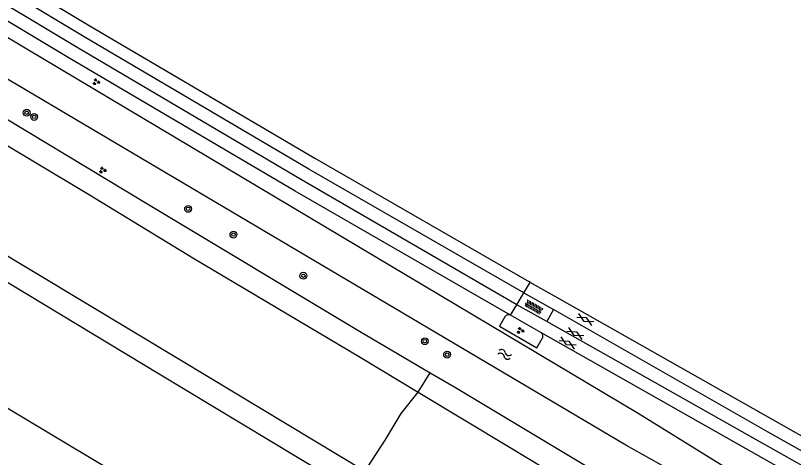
# Model space of a CAD drawing. Extents: x 135990 to 139000, y 393500 to 396000.
# Drawn here: x 138072 to 138163, y 395501.3 to 395553 of the extents above; entities that cross this region are included whole.
import ezdxf

# ---------------------------------------------------------------- set-up
doc = ezdxf.new("R2010")
doc.units = 0
for name, color, linetype in [('gg-knt-verharding', 7, 'Continuous'), ('gg-knt-verharding nz', 7, 'Continuous'), ('gg-kntw-bovenkant insteek waterloop', 7, 'Continuous'), ('gt-grn-groengrens', 7, 'Continuous'), ('gt-grn-weggrens', 7, 'Continuous'), ('gt-symb-boom', 7, 'Continuous'), ('gt-symb-gesloten verharding', 7, 'Continuous'), ('gt-symb-groenvak', 7, 'Continuous'), ('gt-symb-overige verharding', 7, 'Continuous'), ('gt-symb-watersymbool', 7, 'Continuous'), ('gx-grn-maaiveld', 7, 'Continuous')]:
    doc.layers.add(name, color=color, linetype=linetype)

# ---------------------------------------------------------------- blocks, each defined once
blk = doc.blocks.new('gt0-BOOM')
at = {"layer": 'gt-symb-boom'}
for radius in [0.4, 0.2]:
    blk.add_circle((0, 0), radius, dxfattribs=at)
blk = doc.blocks.new('gt0-WA')
at = {"layer": 'gt-symb-watersymbool'}
for centre, start, end in [((-0.323, 0.022), 28.07249, 151.92751), ((0.427, 0.422), 208.07248, 331.92751), ((-0.323, -0.428), 28.07249, 151.92751), ((0.427, -0.028), 208.07248, 331.92751)]:
    blk.add_arc(centre, 0.425, start, end, dxfattribs=at)
blk = doc.blocks.new('gt0-GRVAK')
at = {"layer": 'gt-symb-groenvak'}
for p, q in [((-0.11, 0.189), (-0.228, 0.24)), ((-0.182, 0.153), (0.088, 0.153)), ((-0.091, 0.211), (-0.156, 0.322)), ((-0.047, 0.214), (-0.047, 0.393)), ((-0.004, 0.211), (0.061, 0.322)), ((0.015, 0.189), (0.133, 0.24)), ((0.262, -0.052), (0.197, 0.059)), ((0.305, -0.049), (0.305, 0.13)), ((0.349, -0.052), (0.414, 0.059)), ((-0.245, -0.228), (-0.363, -0.177)), ((-0.318, -0.264), (-0.047, -0.264)), ((-0.226, -0.206), (-0.291, -0.095)), ((-0.183, -0.203), (-0.183, -0.024)), ((-0.139, -0.206), (-0.074, -0.095)), ((-0.12, -0.228), (-0.002, -0.177)), ((0.243, -0.074), (0.125, -0.023)), ((0.17, -0.11), (0.441, -0.11)), ((0.368, -0.074), (0.486, -0.023))]:
    blk.add_line(p, q, dxfattribs=at)
blk = doc.blocks.new('gt0-OVH')
at = {"layer": 'gt-symb-overige verharding'}
for points in [[(-0.972, 0.298), (-0.967, 0.308), (-0.965, 0.319), (-0.966, 0.33), (-0.971, 0.34), (-0.978, 0.348), (-0.988, 0.353), (-0.999, 0.355), (-1.01, 0.354), (-1.02, 0.349), (-1.028, 0.342), (-1.033, 0.332), (-1.035, 0.321), (-1.034, 0.31), (-1.029, 0.3), (-1.022, 0.292), (-1.012, 0.287), (-1.001, 0.285), (-0.99, 0.286), (-0.98, 0.291)], [(-0.872, 0.106), (-0.867, 0.116), (-0.865, 0.126), (-0.866, 0.137), (-0.871, 0.147), (-0.878, 0.156), (-0.888, 0.161), (-0.899, 0.163), (-0.91, 0.162), (-0.92, 0.157), (-0.928, 0.15), (-0.933, 0.14), (-0.935, 0.129), (-0.934, 0.118), (-0.929, 0.108), (-0.922, 0.1), (-0.912, 0.095), (-0.901, 0.092), (-0.89, 0.094), (-0.88, 0.098)], [(-0.772, 0.298), (-0.767, 0.308), (-0.765, 0.319), (-0.766, 0.33), (-0.771, 0.34), (-0.778, 0.348), (-0.788, 0.353), (-0.799, 0.355), (-0.81, 0.354), (-0.82, 0.349), (-0.828, 0.342), (-0.833, 0.332), (-0.835, 0.321), (-0.834, 0.31), (-0.829, 0.3), (-0.822, 0.292), (-0.812, 0.287), (-0.801, 0.285), (-0.79, 0.286), (-0.78, 0.291)], [(-0.672, 0.106), (-0.667, 0.116), (-0.665, 0.126), (-0.666, 0.137), (-0.671, 0.147), (-0.678, 0.156), (-0.688, 0.161), (-0.699, 0.163), (-0.71, 0.162), (-0.72, 0.157), (-0.728, 0.15), (-0.733, 0.14), (-0.735, 0.129), (-0.734, 0.118), (-0.729, 0.108), (-0.722, 0.1), (-0.712, 0.095), (-0.701, 0.092), (-0.69, 0.094), (-0.68, 0.098)], [(-0.572, 0.298), (-0.567, 0.308), (-0.565, 0.319), (-0.566, 0.33), (-0.571, 0.34), (-0.578, 0.348), (-0.588, 0.353), (-0.599, 0.355), (-0.61, 0.354), (-0.62, 0.349), (-0.628, 0.342), (-0.633, 0.332), (-0.635, 0.321), (-0.634, 0.31), (-0.629, 0.3), (-0.622, 0.292), (-0.612, 0.287), (-0.601, 0.285), (-0.59, 0.286), (-0.58, 0.291)], [(-0.472, 0.106), (-0.467, 0.116), (-0.465, 0.126), (-0.466, 0.137), (-0.471, 0.147), (-0.478, 0.156), (-0.488, 0.161), (-0.499, 0.163), (-0.51, 0.162), (-0.52, 0.157), (-0.528, 0.15), (-0.533, 0.14), (-0.535, 0.129), (-0.534, 0.118), (-0.529, 0.108), (-0.522, 0.1), (-0.512, 0.095), (-0.501, 0.092), (-0.49, 0.094), (-0.48, 0.098)], [(-0.372, 0.298), (-0.367, 0.308), (-0.365, 0.319), (-0.366, 0.33), (-0.371, 0.34), (-0.378, 0.348), (-0.388, 0.353), (-0.399, 0.355), (-0.41, 0.354), (-0.42, 0.349), (-0.428, 0.342), (-0.433, 0.332), (-0.435, 0.321), (-0.434, 0.31), (-0.429, 0.3), (-0.422, 0.292), (-0.412, 0.287), (-0.401, 0.285), (-0.39, 0.286), (-0.38, 0.291)], [(-0.272, 0.106), (-0.267, 0.116), (-0.265, 0.126), (-0.266, 0.137), (-0.271, 0.147), (-0.278, 0.156), (-0.288, 0.161), (-0.299, 0.163), (-0.31, 0.162), (-0.32, 0.157), (-0.328, 0.15), (-0.333, 0.14), (-0.335, 0.129), (-0.334, 0.118), (-0.329, 0.108), (-0.322, 0.1), (-0.312, 0.095), (-0.301, 0.092), (-0.29, 0.094), (-0.28, 0.098)], [(-0.172, 0.298), (-0.167, 0.308), (-0.165, 0.319), (-0.166, 0.33), (-0.171, 0.34), (-0.178, 0.348), (-0.188, 0.353), (-0.199, 0.355), (-0.21, 0.354), (-0.22, 0.349), (-0.228, 0.342), (-0.233, 0.332), (-0.235, 0.321), (-0.234, 0.31), (-0.229, 0.3), (-0.222, 0.292), (-0.212, 0.287), (-0.201, 0.285), (-0.19, 0.286), (-0.18, 0.291)], [(-0.072, 0.106), (-0.067, 0.116), (-0.065, 0.126), (-0.066, 0.137), (-0.071, 0.147), (-0.078, 0.156), (-0.088, 0.161), (-0.099, 0.163), (-0.11, 0.162), (-0.12, 0.157), (-0.128, 0.15), (-0.133, 0.14), (-0.135, 0.129), (-0.134, 0.118), (-0.129, 0.108), (-0.122, 0.1), (-0.112, 0.095), (-0.101, 0.092), (-0.09, 0.094), (-0.08, 0.098)], [(0.028, 0.298), (0.033, 0.308), (0.035, 0.319), (0.034, 0.33), (0.029, 0.34), (0.022, 0.348), (0.012, 0.353), (0.001, 0.355), (-0.01, 0.354), (-0.02, 0.349), (-0.028, 0.342), (-0.033, 0.332), (-0.035, 0.321), (-0.034, 0.31), (-0.029, 0.3), (-0.022, 0.292), (-0.012, 0.287), (-0.001, 0.285), (0.01, 0.286), (0.02, 0.291)], [(0.128, 0.106), (0.133, 0.116), (0.135, 0.126), (0.134, 0.137), (0.129, 0.147), (0.122, 0.156), (0.112, 0.161), (0.101, 0.163), (0.09, 0.162), (0.08, 0.157), (0.072, 0.15), (0.067, 0.14), (0.065, 0.129), (0.066, 0.118), (0.071, 0.108), (0.078, 0.1), (0.088, 0.095), (0.099, 0.092), (0.11, 0.094), (0.12, 0.098)], [(0.228, 0.298), (0.233, 0.308), (0.235, 0.319), (0.234, 0.33), (0.229, 0.34), (0.222, 0.348), (0.212, 0.353), (0.201, 0.355), (0.19, 0.354), (0.18, 0.349), (0.172, 0.342), (0.167, 0.332), (0.165, 0.321), (0.166, 0.31), (0.171, 0.3), (0.178, 0.292), (0.188, 0.287), (0.199, 0.285), (0.21, 0.286), (0.22, 0.291)], [(0.328, 0.106), (0.333, 0.116), (0.335, 0.126), (0.334, 0.137), (0.329, 0.147), (0.322, 0.156), (0.312, 0.161), (0.301, 0.163), (0.29, 0.162), (0.28, 0.157), (0.272, 0.15), (0.267, 0.14), (0.265, 0.129), (0.266, 0.118), (0.271, 0.108), (0.278, 0.1), (0.288, 0.095), (0.299, 0.092), (0.31, 0.094), (0.32, 0.098)], [(0.428, 0.298), (0.433, 0.308), (0.435, 0.319), (0.434, 0.33), (0.429, 0.34), (0.422, 0.348), (0.412, 0.353), (0.401, 0.355), (0.39, 0.354), (0.38, 0.349), (0.372, 0.342), (0.367, 0.332), (0.365, 0.321), (0.366, 0.31), (0.371, 0.3), (0.378, 0.292), (0.388, 0.287), (0.399, 0.285), (0.41, 0.286), (0.42, 0.291)], [(0.528, 0.106), (0.533, 0.116), (0.535, 0.126), (0.534, 0.137), (0.529, 0.147), (0.522, 0.156), (0.512, 0.161), (0.501, 0.163), (0.49, 0.162), (0.48, 0.157), (0.472, 0.15), (0.467, 0.14), (0.465, 0.129), (0.466, 0.118), (0.471, 0.108), (0.478, 0.1), (0.488, 0.095), (0.499, 0.092), (0.51, 0.094), (0.52, 0.098)], [(0.628, 0.298), (0.633, 0.308), (0.635, 0.319), (0.634, 0.33), (0.629, 0.34), (0.622, 0.348), (0.612, 0.353), (0.601, 0.355), (0.59, 0.354), (0.58, 0.349), (0.572, 0.342), (0.567, 0.332), (0.565, 0.321), (0.566, 0.31), (0.571, 0.3), (0.578, 0.292), (0.588, 0.287), (0.599, 0.285), (0.61, 0.286), (0.62, 0.291)], [(0.728, 0.106), (0.733, 0.116), (0.735, 0.126), (0.734, 0.137), (0.729, 0.147), (0.722, 0.156), (0.712, 0.161), (0.701, 0.163), (0.69, 0.162), (0.68, 0.157), (0.672, 0.15), (0.667, 0.14), (0.665, 0.129), (0.666, 0.118), (0.671, 0.108), (0.678, 0.1), (0.688, 0.095), (0.699, 0.092), (0.71, 0.094), (0.72, 0.098)], [(0.828, 0.298), (0.833, 0.308), (0.835, 0.319), (0.834, 0.33), (0.829, 0.34), (0.822, 0.348), (0.812, 0.353), (0.801, 0.355), (0.79, 0.354), (0.78, 0.349), (0.772, 0.342), (0.767, 0.332), (0.765, 0.321), (0.766, 0.31), (0.771, 0.3), (0.778, 0.292), (0.788, 0.287), (0.799, 0.285), (0.81, 0.286), (0.82, 0.291)], [(0.928, 0.106), (0.933, 0.116), (0.935, 0.126), (0.934, 0.137), (0.929, 0.147), (0.922, 0.156), (0.912, 0.161), (0.901, 0.163), (0.89, 0.162), (0.88, 0.157), (0.872, 0.15), (0.867, 0.14), (0.865, 0.129), (0.866, 0.118), (0.871, 0.108), (0.878, 0.1), (0.888, 0.095), (0.899, 0.092), (0.91, 0.094), (0.92, 0.098)], [(1.028, 0.298), (1.033, 0.308), (1.035, 0.319), (1.034, 0.33), (1.029, 0.34), (1.022, 0.348), (1.012, 0.353), (1.001, 0.355), (0.99, 0.354), (0.98, 0.349), (0.972, 0.342), (0.967, 0.332), (0.965, 0.321), (0.966, 0.31), (0.971, 0.3), (0.978, 0.292), (0.988, 0.287), (0.999, 0.285), (1.01, 0.286), (1.02, 0.291)], [(-0.972, -0.142), (-0.967, -0.132), (-0.965, -0.121), (-0.966, -0.11), (-0.971, -0.1), (-0.978, -0.092), (-0.988, -0.087), (-0.999, -0.085), (-1.01, -0.086), (-1.02, -0.091), (-1.028, -0.098), (-1.033, -0.108), (-1.035, -0.119), (-1.034, -0.13), (-1.029, -0.14), (-1.022, -0.148), (-1.012, -0.153), (-1.001, -0.155), (-0.99, -0.154), (-0.98, -0.149)], [(-0.872, -0.334), (-0.867, -0.324), (-0.865, -0.314), (-0.866, -0.303), (-0.871, -0.293), (-0.878, -0.284), (-0.888, -0.279), (-0.899, -0.277), (-0.91, -0.278), (-0.92, -0.283), (-0.928, -0.29), (-0.933, -0.3), (-0.935, -0.311), (-0.934, -0.322), (-0.929, -0.332), (-0.922, -0.34), (-0.912, -0.345), (-0.901, -0.348), (-0.89, -0.346), (-0.88, -0.342)], [(-0.772, -0.142), (-0.767, -0.132), (-0.765, -0.121), (-0.766, -0.11), (-0.771, -0.1), (-0.778, -0.092), (-0.788, -0.087), (-0.799, -0.085), (-0.81, -0.086), (-0.82, -0.091), (-0.828, -0.098), (-0.833, -0.108), (-0.835, -0.119), (-0.834, -0.13), (-0.829, -0.14), (-0.822, -0.148), (-0.812, -0.153), (-0.801, -0.155), (-0.79, -0.154), (-0.78, -0.149)], [(-0.672, -0.334), (-0.667, -0.324), (-0.665, -0.314), (-0.666, -0.303), (-0.671, -0.293), (-0.678, -0.284), (-0.688, -0.279), (-0.699, -0.277), (-0.71, -0.278), (-0.72, -0.283), (-0.728, -0.29), (-0.733, -0.3), (-0.735, -0.311), (-0.734, -0.322), (-0.729, -0.332), (-0.722, -0.34), (-0.712, -0.345), (-0.701, -0.348), (-0.69, -0.346), (-0.68, -0.342)], [(-0.572, -0.142), (-0.567, -0.132), (-0.565, -0.121), (-0.566, -0.11), (-0.571, -0.1), (-0.578, -0.092), (-0.588, -0.087), (-0.599, -0.085), (-0.61, -0.086), (-0.62, -0.091), (-0.628, -0.098), (-0.633, -0.108), (-0.635, -0.119), (-0.634, -0.13), (-0.629, -0.14), (-0.622, -0.148), (-0.612, -0.153), (-0.601, -0.155), (-0.59, -0.154), (-0.58, -0.149)], [(-0.472, -0.334), (-0.467, -0.324), (-0.465, -0.314), (-0.466, -0.303), (-0.471, -0.293), (-0.478, -0.284), (-0.488, -0.279), (-0.499, -0.277), (-0.51, -0.278), (-0.52, -0.283), (-0.528, -0.29), (-0.533, -0.3), (-0.535, -0.311), (-0.534, -0.322), (-0.529, -0.332), (-0.522, -0.34), (-0.512, -0.345), (-0.501, -0.348), (-0.49, -0.346), (-0.48, -0.342)], [(-0.372, -0.142), (-0.367, -0.132), (-0.365, -0.121), (-0.366, -0.11), (-0.371, -0.1), (-0.378, -0.092), (-0.388, -0.087), (-0.399, -0.085), (-0.41, -0.086), (-0.42, -0.091), (-0.428, -0.098), (-0.433, -0.108), (-0.435, -0.119), (-0.434, -0.13), (-0.429, -0.14), (-0.422, -0.148), (-0.412, -0.153), (-0.401, -0.155), (-0.39, -0.154), (-0.38, -0.149)], [(-0.272, -0.334), (-0.267, -0.324), (-0.265, -0.314), (-0.266, -0.303), (-0.271, -0.293), (-0.278, -0.284), (-0.288, -0.279), (-0.299, -0.277), (-0.31, -0.278), (-0.32, -0.283), (-0.328, -0.29), (-0.333, -0.3), (-0.335, -0.311), (-0.334, -0.322), (-0.329, -0.332), (-0.322, -0.34), (-0.312, -0.345), (-0.301, -0.348), (-0.29, -0.346), (-0.28, -0.342)], [(-0.172, -0.142), (-0.167, -0.132), (-0.165, -0.121), (-0.166, -0.11), (-0.171, -0.1), (-0.178, -0.092), (-0.188, -0.087), (-0.199, -0.085), (-0.21, -0.086), (-0.22, -0.091), (-0.228, -0.098), (-0.233, -0.108), (-0.235, -0.119), (-0.234, -0.13), (-0.229, -0.14), (-0.222, -0.148), (-0.212, -0.153), (-0.201, -0.155), (-0.19, -0.154), (-0.18, -0.149)], [(-0.072, -0.334), (-0.067, -0.324), (-0.065, -0.314), (-0.066, -0.303), (-0.071, -0.293), (-0.078, -0.284), (-0.088, -0.279), (-0.099, -0.277), (-0.11, -0.278), (-0.12, -0.283), (-0.128, -0.29), (-0.133, -0.3), (-0.135, -0.311), (-0.134, -0.322), (-0.129, -0.332), (-0.122, -0.34), (-0.112, -0.345), (-0.101, -0.348), (-0.09, -0.346), (-0.08, -0.342)], [(0.028, -0.142), (0.033, -0.132), (0.035, -0.121), (0.034, -0.11), (0.029, -0.1), (0.022, -0.092), (0.012, -0.087), (0.001, -0.085), (-0.01, -0.086), (-0.02, -0.091), (-0.028, -0.098), (-0.033, -0.108), (-0.035, -0.119), (-0.034, -0.13), (-0.029, -0.14), (-0.022, -0.148), (-0.012, -0.153), (-0.001, -0.155), (0.01, -0.154), (0.02, -0.149)], [(0.128, -0.334), (0.133, -0.324), (0.135, -0.314), (0.134, -0.303), (0.129, -0.293), (0.122, -0.284), (0.112, -0.279), (0.101, -0.277), (0.09, -0.278), (0.08, -0.283), (0.072, -0.29), (0.067, -0.3), (0.065, -0.311), (0.066, -0.322), (0.071, -0.332), (0.078, -0.34), (0.088, -0.345), (0.099, -0.348), (0.11, -0.346), (0.12, -0.342)], [(0.228, -0.142), (0.233, -0.132), (0.235, -0.121), (0.234, -0.11), (0.229, -0.1), (0.222, -0.092), (0.212, -0.087), (0.201, -0.085), (0.19, -0.086), (0.18, -0.091), (0.172, -0.098), (0.167, -0.108), (0.165, -0.119), (0.166, -0.13), (0.171, -0.14), (0.178, -0.148), (0.188, -0.153), (0.199, -0.155), (0.21, -0.154), (0.22, -0.149)], [(0.328, -0.334), (0.333, -0.324), (0.335, -0.314), (0.334, -0.303), (0.329, -0.293), (0.322, -0.284), (0.312, -0.279), (0.301, -0.277), (0.29, -0.278), (0.28, -0.283), (0.272, -0.29), (0.267, -0.3), (0.265, -0.311), (0.266, -0.322), (0.271, -0.332), (0.278, -0.34), (0.288, -0.345), (0.299, -0.348), (0.31, -0.346), (0.32, -0.342)], [(0.428, -0.142), (0.433, -0.132), (0.435, -0.121), (0.434, -0.11), (0.429, -0.1), (0.422, -0.092), (0.412, -0.087), (0.401, -0.085), (0.39, -0.086), (0.38, -0.091), (0.372, -0.098), (0.367, -0.108), (0.365, -0.119), (0.366, -0.13), (0.371, -0.14), (0.378, -0.148), (0.388, -0.153), (0.399, -0.155), (0.41, -0.154), (0.42, -0.149)], [(0.528, -0.334), (0.533, -0.324), (0.535, -0.314), (0.534, -0.303), (0.529, -0.293), (0.522, -0.284), (0.512, -0.279), (0.501, -0.277), (0.49, -0.278), (0.48, -0.283), (0.472, -0.29), (0.467, -0.3), (0.465, -0.311), (0.466, -0.322), (0.471, -0.332), (0.478, -0.34), (0.488, -0.345), (0.499, -0.348), (0.51, -0.346), (0.52, -0.342)], [(0.628, -0.142), (0.633, -0.132), (0.635, -0.121), (0.634, -0.11), (0.629, -0.1), (0.622, -0.092), (0.612, -0.087), (0.601, -0.085), (0.59, -0.086), (0.58, -0.091), (0.572, -0.098), (0.567, -0.108), (0.565, -0.119), (0.566, -0.13), (0.571, -0.14), (0.578, -0.148), (0.588, -0.153), (0.599, -0.155), (0.61, -0.154), (0.62, -0.149)], [(0.728, -0.334), (0.733, -0.324), (0.735, -0.314), (0.734, -0.303), (0.729, -0.293), (0.722, -0.284), (0.712, -0.279), (0.701, -0.277), (0.69, -0.278), (0.68, -0.283), (0.672, -0.29), (0.667, -0.3), (0.665, -0.311), (0.666, -0.322), (0.671, -0.332), (0.678, -0.34), (0.688, -0.345), (0.699, -0.348), (0.71, -0.346), (0.72, -0.342)], [(0.828, -0.142), (0.833, -0.132), (0.835, -0.121), (0.834, -0.11), (0.829, -0.1), (0.822, -0.092), (0.812, -0.087), (0.801, -0.085), (0.79, -0.086), (0.78, -0.091), (0.772, -0.098), (0.767, -0.108), (0.765, -0.119), (0.766, -0.13), (0.771, -0.14), (0.778, -0.148), (0.788, -0.153), (0.799, -0.155), (0.81, -0.154), (0.82, -0.149)], [(0.928, -0.334), (0.933, -0.324), (0.935, -0.314), (0.934, -0.303), (0.929, -0.293), (0.922, -0.284), (0.912, -0.279), (0.901, -0.277), (0.89, -0.278), (0.88, -0.283), (0.872, -0.29), (0.867, -0.3), (0.865, -0.311), (0.866, -0.322), (0.871, -0.332), (0.878, -0.34), (0.888, -0.345), (0.899, -0.348), (0.91, -0.346), (0.92, -0.342)], [(1.028, -0.142), (1.033, -0.132), (1.035, -0.121), (1.034, -0.11), (1.029, -0.1), (1.022, -0.092), (1.012, -0.087), (1.001, -0.085), (0.99, -0.086), (0.98, -0.091), (0.972, -0.098), (0.967, -0.108), (0.965, -0.119), (0.966, -0.13), (0.971, -0.14), (0.978, -0.148), (0.988, -0.153), (0.999, -0.155), (1.01, -0.154), (1.02, -0.149)]]:
    blk.add_lwpolyline(points, close=True, dxfattribs=at)
blk = doc.blocks.new('gt0-GESVH1')
at = {"layer": 'gt-symb-gesloten verharding'}
for p, q in [((-0.992, -0.261), (0.008, 0.239)), ((0.008, -0.261), (-0.992, 0.239)), ((0.008, 0.239), (1.008, -0.261)), ((1.008, 0.239), (0.008, -0.261))]:
    blk.add_line(p, q, dxfattribs=at)

msp = doc.modelspace()

# ---------------------------------------------------------------- linework, layer by layer
at = {"layer": 'gg-knt-verharding'}
for p, q in [((138132.2, 395521.786), (138132.039, 395521.878)), ((138135.672, 395519.81), (138132.2, 395521.786)), ((138130.636, 395519.158), (138131.447, 395520.567)), ((138131.447, 395520.567), (138134.917, 395518.608)), ((138133.449, 395515.916), (138129.889, 395517.948)), ((138134.917, 395518.608), (138134.142, 395517.214))]:
    msp.add_line(p, q, dxfattribs=at)
for points in [[(138129.889, 395517.948), (138104.72, 395532.469), (138078.394, 395547.984), (138051.748, 395563.972), (138025.557, 395579.901), (137998.947, 395596.24), (137973.036, 395612.924)], [(138382.085, 395380.882), (138382.022, 395380.77), (138322.33, 395414.376), (138295.265, 395429.73), (138268.593, 395444.758), (138241.594, 395460.01), (138226.098, 395468.653), (138214.477, 395475.196), (138135.672, 395519.81)], [(138134.142, 395517.214), (138134.135, 395517.2), (138130.636, 395519.158)], [(138379.746, 395376.742), (138379.763, 395376.776), (138293.052, 395425.785), (138266.55, 395440.722), (138239.624, 395455.917), (138224.022, 395464.68), (138212.222, 395471.373), (138185.56, 395486.409), (138158.606, 395501.644), (138133.449, 395515.916)]]:
    msp.add_lwpolyline(points, dxfattribs=at)
for centre, radius, start, end in [((138129.671, 395517.512), 0.488, 63.4209, 149.13405), ((138133.197, 395515.489), 0.496, 327.84922, 59.4807)]:
    msp.add_arc(centre, radius, start, end, dxfattribs=at)
at = {"layer": 'gg-knt-verharding nz'}
for points in [[(138131.447, 395520.567), (138106.326, 395535.015), (138080.053, 395550.531), (138053.86, 395566.258), (138026.907, 395582.605), (138000.72, 395598.763), (137974.823, 395615.36)], [(138130.636, 395519.158), (138105.45, 395533.792), (138079.236, 395549.283), (138052.728, 395565.162), (138026.407, 395581.164), (138000.213, 395597.22), (137973.738, 395614.255)], [(138393.15, 395373.14), (138381.447, 395379.751), (138381.33, 395379.544), (138321.425, 395413.194), (138294.494, 395428.461), (138267.904, 395443.443), (138240.955, 395458.668), (138225.433, 395467.341), (138213.697, 395473.962), (138187.049, 395489.082), (138160.013, 395504.287), (138134.917, 395518.608)], [(138391.67, 395371.106), (138380.222, 395377.585), (138380.551, 395378.17), (138320.904, 395411.786), (138293.787, 395427.138), (138267.101, 395442.133), (138240.38, 395457.242), (138224.815, 395466.001), (138213.007, 395472.699), (138186.318, 395487.768), (138159.388, 395502.924), (138134.142, 395517.214)]]:
    msp.add_lwpolyline(points, dxfattribs=at)
at = {"layer": 'gg-kntw-bovenkant insteek waterloop'}
for points in [[(138000, 395593.715), (138034.851, 395572.17), (138065.741, 395553.64), (138073.333, 395549.111)], [(138148.259, 395500), (138143.391, 395502.742), (138063.621, 395549.951), (138033.051, 395568.84), (138004.061, 395586.331), (138000, 395588.93)], [(138073.333, 395549.111), (138144.821, 395506.472), (138155.259, 395500)]]:
    msp.add_lwpolyline(points, dxfattribs=at)
at = {"layer": 'gt-grn-groengrens'}
msp.add_lwpolyline([(138129.252, 395517.762), (138128.624, 395516.681), (138132.989, 395514.144), (138133.617, 395515.225)], dxfattribs=at)
at = {"layer": 'gt-grn-weggrens'}
for p, q in [((138131.447, 395520.567), (138132.2, 395521.786)), ((138129.889, 395517.948), (138130.636, 395519.158))]:
    msp.add_line(p, q, dxfattribs=at)
at = {"layer": 'gx-grn-maaiveld'}
msp.add_line((138119.108, 395508.952), (138120.516, 395511.219), dxfattribs=at)
for points in [[(137788.572, 395705.984), (137805.336, 395696.47), (137823.876, 395685.868), (137840.257, 395676.348), (137859.459, 395664.898), (137876.349, 395654.82), (137891.436, 395645.719), (137907.473, 395636.054), (137918.672, 395629.338), (137930.295, 395622.336), (137945.905, 395612.907), (137960.374, 395604.26), (137981.456, 395591.602), (137999.173, 395581), (138020.411, 395568.223), (138036.252, 395558.68), (138048.121, 395551.573), (138067.308, 395540.031), (138080.577, 395532.107), (138092.768, 395524.677), (138112.337, 395513.045), (138119.108, 395508.952)], [(137783.345, 395696.22), (137805.169, 395684.042), (137831.2, 395668.93), (137855.858, 395654.237), (137881.476, 395638.866), (137904.764, 395624.869), (137930.46, 395609.463), (137953.225, 395595.767), (137977.833, 395580.835), (137997.405, 395569.165), (138023.283, 395553.602), (138049.317, 395537.946), (138068.728, 395526.294), (138091.433, 395512.67), (138112.919, 395499.721)], [(138111.479, 395497.41), (138088.822, 395511.047), (138065.752, 395524.956), (138049.006, 395534.995), (138033.456, 395544.334), (138012.229, 395557.007), (137988.774, 395571.056), (137971.732, 395581.311), (137951.555, 395593.454), (137929.496, 395606.748), (137907.848, 395619.589), (137887.718, 395631.565), (137870.313, 395641.879), (137850.385, 395653.578), (137823.437, 395669.343), (137803.51, 395680.794), (137786.28, 395690.424), (137781.335, 395693.26)], [(138104.531, 395486.991), (138071.064, 395507.086), (138036.771, 395527.676), (138002.484, 395548.281), (137967.803, 395569.108), (137967.655, 395568.934), (137962.265, 395571.918), (137962.377, 395572.177), (137959.561, 395573.732), (137946.91, 395580.562), (137934.204, 395587.439), (137918.678, 395595.702), (137908.826, 395600.889), (137901.778, 395604.723), (137887.542, 395613.178), (137868.598, 395624.425), (137851.603, 395634.441), (137834.794, 395644.292), (137816.377, 395655.032), (137795.314, 395667.154), (137774.028, 395679.056)], [(138009.103, 395595.217), (138027.871, 395583.621), (138054.273, 395567.665), (138080.623, 395551.834), (138107.022, 395536.313), (138132.039, 395521.878)], [(137987.858, 395591.825), (137988.994, 395590.657), (138005.72, 395579.797), (138029.427, 395565.592), (138047.403, 395555.016), (138066.02, 395543.889), (138087.371, 395531.028), (138112.242, 395516.085), (138120.516, 395511.219)], [(138120.516, 395511.219), (138123.256, 395509.607), (138141.387, 395498.719), (138192.08, 395469.195), (138228.395, 395448.388), (138248.886, 395436.267), (138270.093, 395423.739), (138293.3, 395410.021)], [(138112.919, 395499.721), (138113.316, 395500.312), (138115.26, 395503.322), (138117.11, 395506.47), (138119.108, 395508.952)], [(138119.108, 395508.952), (138129.869, 395502.456), (138156.73, 395486.267), (138170.973, 395477.67)]]:
    msp.add_lwpolyline(points, dxfattribs=at)

# ---------------------------------------------------------------- block references
at = {"layer": 'gt-symb-boom'}
for p in [(138073.334, 395541.629), (138074.208, 395541.144), (138092.209, 395530.389), (138097.51, 395527.38), (138105.687, 395522.57), (138119.883, 395514.91), (138122.492, 395513.338)]:
    msp.add_blockref('gt0-BOOM', p, dxfattribs=at)
at = {"layer": 'gt-symb-gesloten verharding'}
for p, rotation in [((138138.638, 395517.46), -29.588607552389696), ((138137.474, 395515.817), -29.588607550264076), ((138136.584, 395514.721), -29.588607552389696)]:
    msp.add_blockref('gt0-GESVH1', p, dxfattribs=dict(at, rotation=rotation))
at = {"layer": 'gt-symb-groenvak'}
for p in [(138081.453, 395545.235), (138082.194, 395534.925), (138131.039, 395516.159)]:
    msp.add_blockref('gt0-GRVAK', p, dxfattribs=at)
at = {"layer": 'gt-symb-overige verharding', "rotation": -29.588607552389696}
msp.add_blockref('gt0-OVH', (138132.614, 395518.897), dxfattribs=at)
at = {"layer": 'gt-symb-watersymbool', "rotation": -19.03307980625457}
msp.add_blockref('gt0-WA', (138129.166, 395513.386), dxfattribs=at)

doc.saveas('drawing.dxf')
